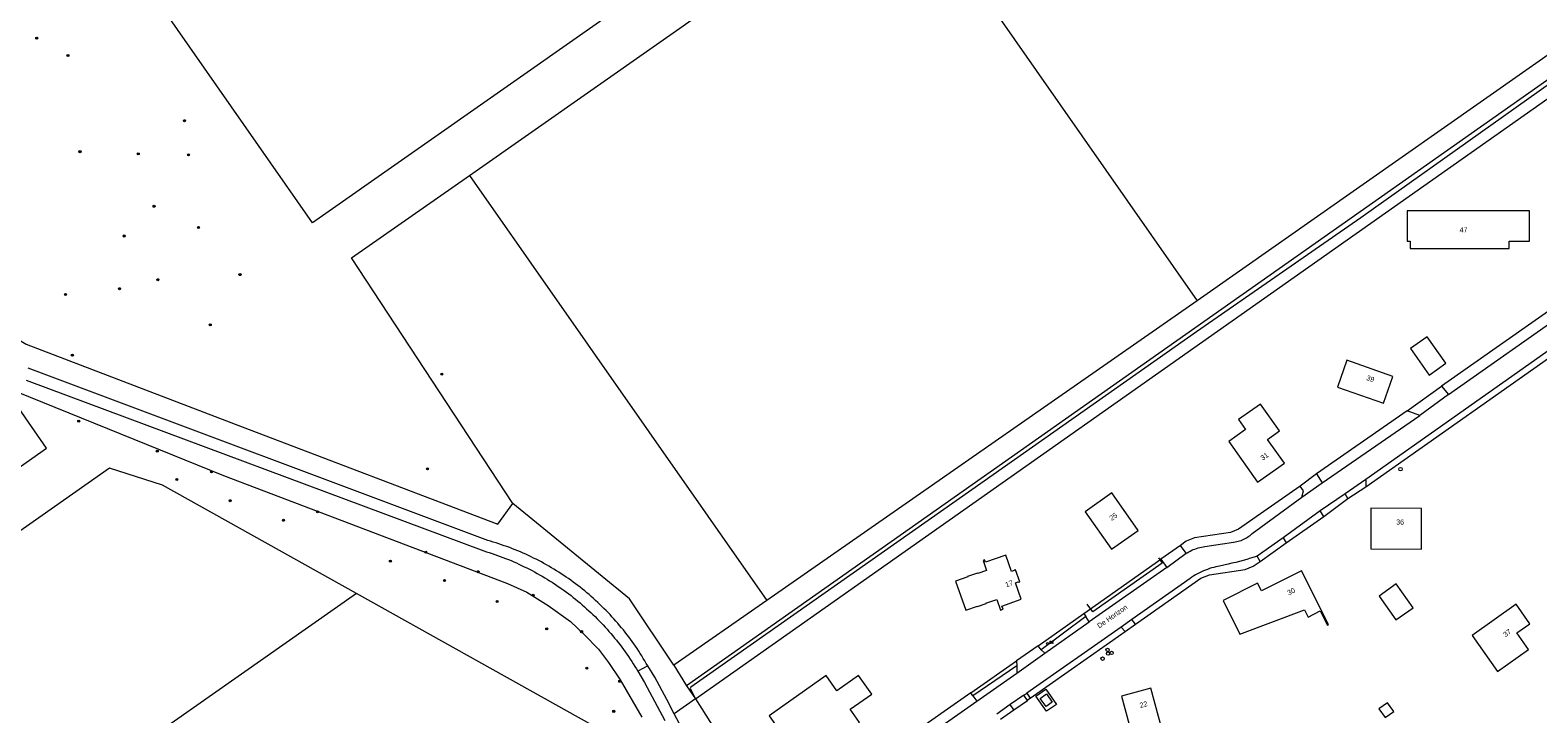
# Model space of a CAD drawing. Header units: metres. Extents: x 138165 to 154469, y 480134 to 494189.
# Tile 900 of 1056: x 148841 to 149211, y 487216 to 487384. Entities that reach past the tile are written whole.
import ezdxf

# ---------------------------------------------------------------- set-up
doc = ezdxf.new("R2010")
doc.units = ezdxf.units.M
doc.header["$LTSCALE"] = 0.001
doc.header["$MEASUREMENT"] = 0
for name, color, linetype, lineweight in [('Level 5', 7, 'Continuous', 0), ('TOP-L-terrein schutting raster hek leuning', 7, 'Continuous', 0), ('TOP-L-topo objecten punt', 7, 'Continuous', 0), ('TOP-L-topo objecten vlak', 7, 'Continuous', 0), ('TOP-T-topo huisnummering naamgeving', 7, 'Continuous', 0)]:
    doc.layers.add(name, color=color, linetype=linetype, lineweight=lineweight)
doc.styles.add('Style-INTL_ISO', font='INTL_ISO.shx')
doc.styles.add('Style-STANDARD', font='STANDARD.shx')

# ---------------------------------------------------------------- blocks, each defined once
blk = doc.blocks.new('24')
at = {"layer": 'TOP-L-topo objecten punt', "color": 7, "linetype": 'Continuous', "lineweight": 0}
for radius in [0.025, 0.0182, 0.0115, 0.005]:
    blk.add_circle((0, 0), radius, dxfattribs=at)
blk = doc.blocks.new('*U13')
at = {"layer": 'Level 5', "color": 7, "linetype": 'Continuous', "lineweight": 0}
blk.add_circle((0, 0), 0.0415, dxfattribs=at)
blk = doc.blocks.new('150')
at = {"layer": 'Level 5', "color": 7, "linetype": 'Continuous', "lineweight": 0}
blk.add_blockref('*U13', (0, 0), dxfattribs=at)
blk = doc.blocks.new('72')
at = {"layer": 'TOP-L-topo objecten punt', "color": 7, "linetype": 'Continuous', "lineweight": 0}
blk.add_circle((0, 0), 0.025, dxfattribs=at)
at = {"layer": 'TOP-L-topo objecten punt', "color": 7, "linetype": 'Continuous', "lineweight": 0, "style": 'Style-STANDARD'}
blk.add_text('BK', height=0.06, dxfattribs=at).set_placement((0.0483, 0))

msp = doc.modelspace()

# ---------------------------------------------------------------- linework, layer by layer
at = {"layer": 'TOP-L-terrein schutting raster hek leuning', "flags": 128}
msp.add_lwpolyline([(149118.02, 487254.53), (149118.93, 487253.19), (149101.92, 487241.2), (149100.5, 487243.12)], dxfattribs=at)
at = {"layer": 'TOP-L-topo objecten vlak', "flags": 128}
for points in [[(149466.17, 487548.25), (149465.91, 487548.49), (149465.6, 487548.67), (149465.26, 487548.79), (149464.91, 487548.84), (149464.55, 487548.82), (149464.21, 487548.73), (149395.28, 487500), (149002.08, 487223.05)], [(149465.69, 487547.91), (149465.49, 487548.08), (149465.18, 487548.14), (149464.71, 487548.12), (149460.76, 487545.07), (149452.85, 487539.44), (149439.89, 487530.21), (149417.64, 487514.52), (149399.52, 487501.72), (149372.59, 487482.83), (149312.06, 487440.36), (149268.66, 487409.62), (149241.01, 487390.17), (149167.73, 487338.14), (149127.41, 487310.06), (149072.16, 487271.22), (149003.14, 487222.7), (149002.99, 487222.35), (149004.31, 487219.86)], [(148910.22, 487336.9), (148860.17, 487408.68), (149098.63, 487523.38), (149111.02, 487522.79), (149164.49, 487543.85), (149172.86, 487528.73), (149175.01, 487519.4), (149169.57, 487516.45), (149142.78, 487500), (148910.22, 487336.9)], [(149054.3, 487422.64), (149164.86, 487500.33), (149237.83, 487395.18), (149127.53, 487317.69)], [(148948.75, 487348.55), (149054.3, 487422.64)], [(149054.3, 487422.64), (149127.53, 487317.69)], [(149004.31, 487219.86), (149270.18, 487407.33)], [(148792.77, 487381.99), (148796.54, 487374.3), (148815.91, 487332.46), (148819.37, 487325.69), (148821.8, 487321.99), (148825.4, 487317.79), (148829.57, 487313.82), (148835.63, 487309.61), (148839.85, 487307.05), (148892.92, 487286.74), (148955.7, 487262.81), (148959.4, 487267.9)], [(148781.96, 487372.14), (148748.97, 487356.86), (148727.86, 487346.53), (148708.17, 487331.47), (148692.39, 487315.27), (148684, 487302.2), (148753.12, 487216.82), (148844.84, 487281.48), (148834.33, 487296.63)], [(148959.4, 487267.9), (148919.8, 487328.23), (148948.75, 487348.55)], [(148948.75, 487348.55), (149021.82, 487244.01)], [(149179.17, 487332.36), (149179.88, 487332.36), (149179.88, 487330.54), (149204.2, 487330.53), (149204.2, 487332.36), (149209.24, 487332.36), (149209.24, 487339.86), (149179.17, 487339.86), (149179.17, 487332.36)], [(149127.53, 487317.69), (149021.82, 487244.01)], [(149217.75, 487317.87), (149187.61, 487296.73)], [(149189.32, 487294.66), (149219.35, 487315.84)], [(149218.75, 487308.94), (149168.98, 487273.74)], [(149169, 487271.94), (149219.67, 487307.66)], [(149184.59, 487299.45), (149188.68, 487302.33), (149184.07, 487308.87), (149179.98, 487305.99), (149184.59, 487299.45)], [(149173.36, 487292.52), (149175.66, 487299.13), (149164.32, 487303.07), (149162.02, 487296.46), (149173.36, 487292.52)], [(148992.55, 487227.94), (148992.19, 487228.56), (148991.83, 487229.17), (148991.47, 487229.78), (148991.09, 487230.39), (148990.71, 487230.99), (148990.33, 487231.59), (148989.93, 487232.18), (148989.53, 487232.77), (148989.13, 487233.36), (148988.71, 487233.94), (148988.3, 487234.52), (148987.87, 487235.09), (148987.44, 487235.65), (148987, 487236.22), (148986.56, 487236.77), (148986.11, 487237.33), (148985.65, 487237.87), (148985.19, 487238.41), (148984.73, 487238.95), (148984.25, 487239.48), (148983.77, 487240.01), (148983.29, 487240.53), (148982.8, 487241.05), (148982.3, 487241.56), (148981.8, 487242.07), (148981.3, 487242.57), (148980.79, 487243.06), (148980.27, 487243.55), (148979.75, 487244.04), (148979.22, 487244.52), (148978.68, 487244.99), (148978.15, 487245.45), (148977.6, 487245.91), (148977.06, 487246.37), (148976.5, 487246.82), (148975.95, 487247.26), (148975.38, 487247.7), (148974.82, 487248.13), (148974.24, 487248.55), (148973.67, 487248.97), (148973.08, 487249.38), (148972.5, 487249.78), (148971.91, 487250.18), (148971.32, 487250.58), (148970.72, 487250.96), (148970.11, 487251.34), (148969.51, 487251.71), (148968.9, 487252.08), (148968.28, 487252.44), (148967.66, 487252.79), (148967.04, 487253.14), (148966.42, 487253.48), (148965.79, 487253.81), (148965.15, 487254.14), (148964.52, 487254.46), (148963.88, 487254.77), (148963.23, 487255.07), (148962.58, 487255.37), (148961.93, 487255.66), (148961.28, 487255.94), (148960.63, 487256.22), (148959.97, 487256.49), (148959.3, 487256.75), (148958.64, 487257.01), (148957.97, 487257.25), (148957.3, 487257.49), (148956.63, 487257.73), (148955.95, 487257.95), (148955.28, 487258.17), (148954.6, 487258.38), (148953.91, 487258.59), (148953.23, 487258.78), (148840.94, 487300.93), (148840.34, 487301.16)], [(148834.33, 487296.63), (148888.35, 487274.76), (148958.1, 487248.16), (148962.84, 487246.03), (148968.11, 487242.81), (148973.61, 487238.82), (148976.88, 487235.74), (148980.47, 487232.05), (148982.92, 487228.75), (148985.79, 487224.49), (148991.14, 487215.34)], [(148839.87, 487298.18), (148952.26, 487256.22), (148952.94, 487256.01), (148953.62, 487255.8), (148954.3, 487255.57), (148954.97, 487255.34), (148955.64, 487255.1), (148956.31, 487254.86), (148956.98, 487254.61), (148957.64, 487254.35), (148958.31, 487254.08), (148958.96, 487253.81), (148959.62, 487253.53), (148960.27, 487253.24), (148960.92, 487252.94), (148961.57, 487252.64), (148962.21, 487252.33), (148962.85, 487252.02), (148963.49, 487251.69), (148964.12, 487251.36), (148964.75, 487251.03), (148965.37, 487250.68), (148965.99, 487250.34), (148966.61, 487249.98), (148967.23, 487249.62), (148967.83, 487249.25), (148968.44, 487248.87), (148969.04, 487248.49), (148969.64, 487248.1), (148970.23, 487247.7), (148970.82, 487247.3), (148971.41, 487246.89), (148971.99, 487246.48), (148972.56, 487246.06), (148973.13, 487245.63), (148973.7, 487245.2), (148974.26, 487244.76), (148974.82, 487244.31), (148975.37, 487243.86), (148975.92, 487243.4), (148976.46, 487242.94), (148977, 487242.47), (148977.53, 487241.99), (148978.05, 487241.51), (148978.58, 487241.03), (148979.09, 487240.53), (148979.6, 487240.04), (148980.11, 487239.53), (148980.61, 487239.03), (148981.11, 487238.51), (148981.59, 487237.99), (148982.08, 487237.47), (148982.55, 487236.94), (148983.03, 487236.41), (148983.49, 487235.87), (148983.95, 487235.32), (148984.41, 487234.77), (148984.86, 487234.22), (148985.3, 487233.66), (148985.74, 487233.09), (148986.17, 487232.53), (148986.59, 487231.95), (148987.01, 487231.38), (148987.42, 487230.79), (148987.83, 487230.21), (148988.22, 487229.61), (148988.62, 487229.02), (148989, 487228.42), (148989.38, 487227.82), (148989.76, 487227.21), (148990.12, 487226.6)], [(149179.16, 487290.66), (149187.61, 487296.73)], [(149189.32, 487294.66), (149182.29, 487289.54)], [(149187.61, 487296.73), (149189.32, 487294.66)], [(149135.3, 487283.12), (149142.38, 487273.07), (149149, 487277.74), (149144.85, 487283.62), (149147.8, 487285.7), (149143.13, 487292.32), (149137.73, 487288.52), (149139.46, 487286.06), (149135.3, 487283.12)], [(149179.16, 487290.66), (149156.89, 487275.12)], [(149158.3, 487272.97), (149182.29, 487289.54)], [(149182.29, 487289.54), (149179.16, 487290.66)], [(148920.97, 487245.75), (148873.33, 487272.37), (148860.28, 487276.54), (148766.74, 487210.8), (148800.73, 487161.39)], [(149156.89, 487275.12), (149152.85, 487272.13)], [(149153.3, 487269.44), (149158.3, 487272.97)], [(149156.89, 487275.12), (149158.3, 487272.97)], [(149168.98, 487273.74), (149163.95, 487270.28)], [(149168.98, 487273.74), (149169, 487271.94)], [(149100.01, 487265.84), (149106.49, 487256.65), (149113.03, 487261.25), (149106.55, 487270.45), (149100.01, 487265.84)], [(149152.85, 487272.13), (149137.74, 487261.54), (149135.71, 487260.73), (149126.87, 487259.39), (149124.85, 487258.57), (149123.42, 487257.56)], [(149124.85, 487255.61), (149125.09, 487255.76), (149125.46, 487255.97), (149125.83, 487256.17), (149126.2, 487256.35), (149126.59, 487256.52), (149126.98, 487256.67), (149127.37, 487256.81), (149127.77, 487256.93), (149128.18, 487257.04), (149128.59, 487257.13), (149129, 487257.2), (149129.42, 487257.26), (149136.49, 487258.35), (149136.56, 487258.36), (149136.92, 487258.42), (149137.27, 487258.49), (149137.63, 487258.57), (149137.97, 487258.68), (149138.32, 487258.79), (149138.66, 487258.92), (149138.99, 487259.07), (149139.31, 487259.23), (149139.63, 487259.41), (149139.94, 487259.6), (149140.24, 487259.8), (149140.53, 487260.02), (149140.82, 487260.24), (149141.09, 487260.48), (149153.3, 487269.44)], [(149153.3, 487269.44), (149153.7, 487271), (149152.85, 487272.13)], [(149163.95, 487270.28), (149157.77, 487266.05)], [(149158.69, 487264.68), (149164.55, 487269.11)], [(149164.55, 487269.11), (149163.95, 487270.28)], [(149164.55, 487269.11), (149169, 487271.94)], [(148998.98, 487228.09), (148988.09, 487244.44), (148959.4, 487267.9)], [(149157.77, 487266.05), (149148.71, 487259.4)], [(149158.69, 487264.68), (149157.77, 487266.05)], [(149170.2, 487256.68), (149182.7, 487256.67), (149182.7, 487266.67), (149170.2, 487266.68), (149170.2, 487256.68)], [(149149.43, 487258.17), (149158.69, 487264.68)], [(149148.71, 487259.4), (149142.27, 487254.92)], [(149142.99, 487253.61), (149149.43, 487258.17)], [(149148.71, 487259.4), (149149.43, 487258.17)], [(149073.6, 487242.53), (149075.69, 487243.26), (149075.66, 487243.35), (149078.3, 487244.28), (149079.22, 487241.65), (149079.86, 487241.87), (149079.59, 487242.65), (149084.31, 487244.3), (149082.9, 487248.34), (149083.58, 487248.58), (149083.61, 487248.48), (149083.95, 487248.6), (149082.91, 487251.56), (149082.58, 487251.45), (149082.61, 487251.35), (149081.92, 487251.11), (149080.51, 487255.15), (149075.53, 487253.41), (149075.33, 487253.98), (149074.95, 487253.85), (149075.8, 487251.41), (149073.62, 487250.65), (149073.59, 487250.74), (149071.13, 487249.88), (149071.16, 487249.79), (149068.17, 487248.74), (149070.67, 487241.61), (149073.57, 487242.62), (149073.6, 487242.53)], [(149099.68, 487240.8), (149118.58, 487254.2)], [(149142.27, 487254.92), (149141.56, 487254.68), (149140.66, 487254.39), (149139.75, 487254.12), (149138.85, 487253.86), (149137.93, 487253.61), (149137.02, 487253.38), (149136.1, 487253.17), (149135.17, 487252.97), (149133.02, 487252.46), (149132.66, 487252.39), (149132.14, 487252.28), (149131.61, 487252.15), (149131.1, 487252.01), (149130.59, 487251.85), (149130.08, 487251.67), (149129.58, 487251.49), (149129.08, 487251.28), (149128.59, 487251.06), (149128.11, 487250.83), (149127.63, 487250.58), (149127.16, 487250.32), (149126.7, 487250.05), (149126.25, 487249.76), (149125.81, 487249.45), (149111.52, 487239.36)], [(149123.42, 487257.56), (149118.58, 487254.2)], [(149118.58, 487254.2), (149120.07, 487252.1)], [(149120.07, 487252.1), (149124.85, 487255.61)], [(149124.85, 487255.61), (149123.42, 487257.56)], [(149142.99, 487253.61), (149142.27, 487254.92)], [(149120.07, 487252.1), (149101.01, 487238.76)], [(149112.38, 487238.19), (149128.45, 487249.49), (149130.6, 487250.34), (149139.35, 487251.67), (149141.33, 487252.45), (149142.99, 487253.61)], [(149153.92, 487241.74), (149154.81, 487239.95), (149157.79, 487241.44), (149159.54, 487237.96), (149159.84, 487238.11), (149153.21, 487251.32), (149143.32, 487246.36), (149142.37, 487248.25), (149133.92, 487244.02), (149138.07, 487235.75), (149153.92, 487241.74)], [(149172.23, 487245.11), (149176.38, 487239.23), (149180.63, 487242.22), (149176.48, 487248.11), (149172.23, 487245.11)], [(148920.97, 487245.75), (148800.73, 487161.39)], [(148800.73, 487161.39), (148834.75, 487111.94), (148979.04, 487213.3), (148920.97, 487245.75)], [(149021.82, 487244.01), (148998.98, 487228.09)], [(149195.1, 487235.44), (149201.35, 487226.58), (149208.98, 487231.96), (149206.1, 487236.04), (149209.3, 487238.3), (149205.94, 487243.08), (149195.1, 487235.44)], [(149088.44, 487232.88), (149099.68, 487240.8)], [(149100.21, 487240.05), (149089.21, 487231.88)], [(149099.68, 487240.8), (149100.21, 487240.05)], [(149101.01, 487238.76), (149100.21, 487240.05)], [(149111.52, 487239.36), (149108.84, 487237.49)], [(149112.38, 487238.19), (149111.52, 487239.36)], [(149108.84, 487237.49), (149085.68, 487221.24)], [(149086.51, 487219.97), (149109.85, 487236.38)], [(149090.09, 487231.1), (149101.01, 487238.76)], [(149109.85, 487236.38), (149108.84, 487237.49)], [(149109.85, 487236.38), (149112.38, 487238.19)], [(149088.44, 487232.88), (149083.14, 487229.15)], [(149089.21, 487231.88), (149088.44, 487232.88)], [(149089.21, 487231.88), (149090.09, 487231.1)], [(148998.98, 487228.09), (149002.08, 487223.05)], [(149071.95, 487221.28), (149083.14, 487229.15)], [(149083.14, 487229.15), (149083.28, 487227.93)], [(149083.23, 487226.17), (149090.09, 487231.1)], [(148992.55, 487227.94), (148990.12, 487226.6)], [(148990.12, 487226.6), (148991.79, 487223.86), (148994.91, 487218), (148996.75, 487214.54)], [(148999.08, 487216.18), (148997.24, 487219.64), (148994.29, 487225.19), (148992.55, 487227.94)], [(149035.05, 487208.73), (149040.48, 487212.55), (149041.16, 487211.59), (149044.56, 487213.99), (149042.26, 487217.25), (149047.59, 487221.01), (149044.37, 487225.59), (149039.03, 487221.83), (149036.4, 487225.56), (149022.38, 487215.67), (149030.53, 487204.1), (149035.73, 487207.76), (149035.05, 487208.73)], [(149083.28, 487227.93), (149072.44, 487220.6)], [(149073.4, 487219.26), (149083.23, 487226.17)], [(149083.28, 487227.93), (149083.23, 487226.17)], [(149002.08, 487223.05), (149004.31, 487219.86)], [(149071.95, 487221.28), (149055.79, 487209.96)], [(149072.44, 487220.6), (149071.95, 487221.28)], [(149072.44, 487220.6), (149073.4, 487219.26)], [(149084.95, 487220.73), (149081.6, 487218.4)], [(149084.95, 487220.73), (149085.68, 487221.24)], [(149085.82, 487219.44), (149084.95, 487220.73)], [(149085.68, 487221.24), (149086.51, 487219.97)], [(149087.91, 487220.49), (149090.4, 487222.17), (149093, 487218.43), (149090.52, 487216.76), (149087.91, 487220.49)], [(149090.55, 487221.03), (149091.93, 487218.99), (149090.41, 487217.93), (149089, 487219.94), (149090.55, 487221.03)], [(149108.95, 487220.46), (149111.9, 487209.58), (149119.12, 487211.54), (149116.17, 487222.42), (149108.95, 487220.46)], [(149004.31, 487219.86), (148999.08, 487216.18)], [(149004.31, 487219.86), (149009.35, 487211.81), (149022.75, 487186.62)], [(149057.2, 487207.87), (149073.4, 487219.26)], [(149081.6, 487218.4), (149078.3, 487216.09)], [(149079.24, 487214.81), (149082.47, 487217.11)], [(149082.47, 487217.11), (149081.6, 487218.4)], [(149082.47, 487217.11), (149085.82, 487219.44)], [(149086.51, 487219.97), (149085.82, 487219.44)], [(149173.71, 487215.24), (149175.84, 487216.74), (149174.34, 487218.86), (149172.21, 487217.37), (149173.71, 487215.24)], [(149002.51, 487209.69), (148999.08, 487216.18)]]:
    msp.add_lwpolyline(points, dxfattribs=at)

# ---------------------------------------------------------------- block references
at = {"layer": 'TOP-L-topo objecten punt', "xscale": 10, "yscale": 10, "zscale": 10}
for name, p in [('24', (148842.42, 487382.28)), ('24', (148850.1, 487378)), ('24', (148878.76, 487361.99)), ('24', (148853.06, 487354.38)), ('24', (148867.38, 487353.83)), ('24', (148879.72, 487353.59)), ('24', (148871.25, 487340.94)), ('24', (148882.18, 487335.75)), ('24', (148863.91, 487333.64)), ('24', (148892.37, 487324.14)), ('24', (148862.79, 487320.68)), ('24', (148872.21, 487322.89)), ('24', (148849.48, 487319.28)), ('24', (148885.07, 487311.8)), ('24', (148851.18, 487304.34)), ('24', (148941.96, 487299.68)), ('24', (148852.74, 487288.12)), ('24', (148872.05, 487280.74)), ('24', (148938.44, 487276.38)), ('150', (149177.5, 487276.3)), ('24', (148876.83, 487273.77)), ('24', (148885.37, 487275.63)), ('24', (148889.96, 487268.55)), ('24', (148911.41, 487265.83)), ('24', (148903.05, 487263.73)), ('24', (148929.32, 487253.71)), ('24', (148938.05, 487255.87)), ('24', (148950.88, 487251.09)), ('24', (148942.59, 487248.93)), ('24', (148955.58, 487243.78)), ('24', (148964.43, 487245.29)), ('24', (148967.73, 487237.03)), ('24', (148976.31, 487236.35)), ('72', (149090.8, 487233.42)), ('150', (149105.55, 487231.87)), ('150', (149104.3, 487229.71)), ('150', (149105.65, 487230.97)), ('150', (149106.52, 487231.12)), ('24', (148977.59, 487227.36)), ('24', (148985.66, 487224.14)), ('24', (148984.19, 487216.76))]:
    msp.add_blockref(name, p, dxfattribs=at)

# ---------------------------------------------------------------- texts
at = {"layer": 'TOP-T-topo huisnummering naamgeving', "style": 'Style-INTL_ISO'}
for s, p in [('47', (149192.04, 487334.54)), ('36', (149176.45, 487262.68))]:
    msp.add_text(s, height=1.25, dxfattribs=at).set_placement(p)
for s, rotation, p in [('39', 340.8, (149169, 487298.27)), ('31', 35.2, (149143.66, 487278.38)), ('25', 35.2, (149106.52, 487263.55)), ('17', 19.3, (149080.63, 487247.25)), ('30', 26.6, (149150.06, 487245.26)), ('De Horizon', 35.2, (149103.51, 487237.11)), ('37', 35.2, (149203.29, 487234.96)), ('22', 15.2, (149113.61, 487217.58))]:
    msp.add_text(s, height=1.25, rotation=rotation, dxfattribs=at).set_placement(p)

doc.saveas('drawing.dxf')
